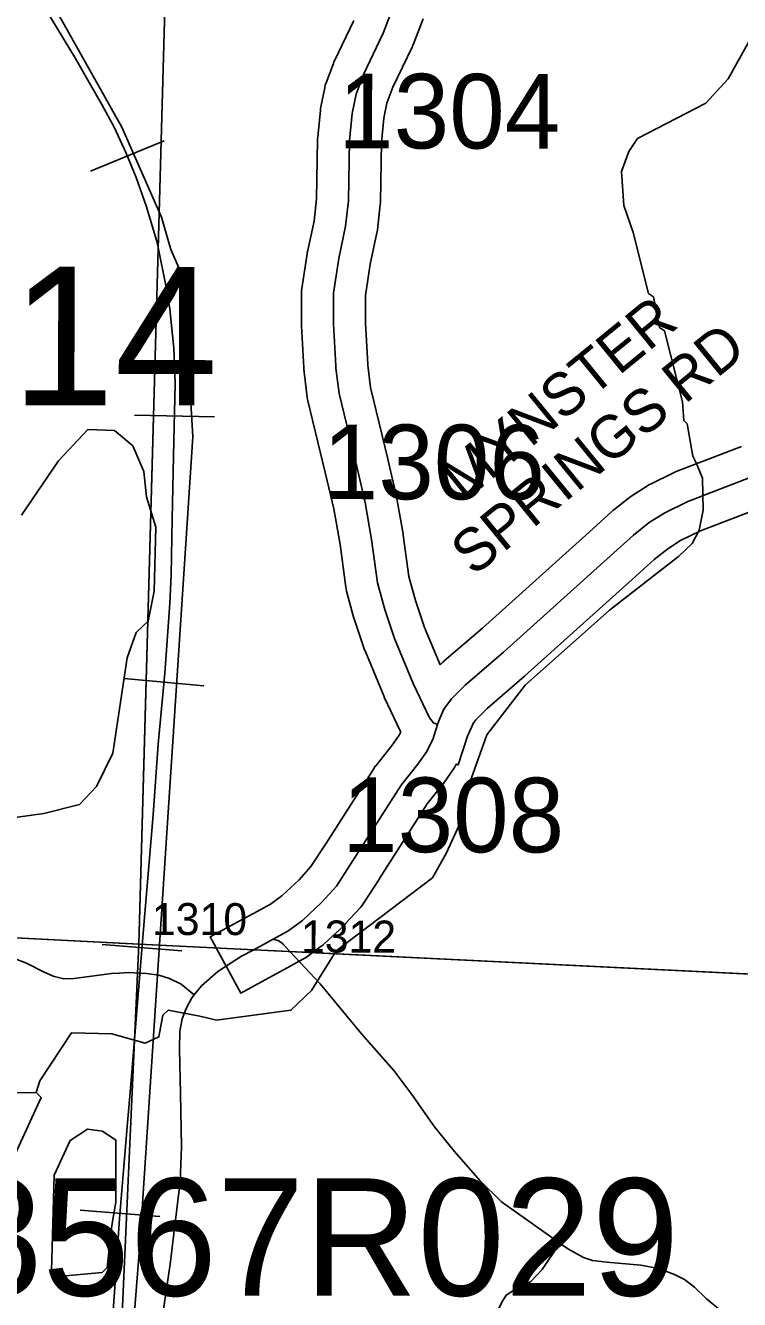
# Model space of a CAD drawing. Extents: x -132.8 to -73.3, y -60 to -26.
# Drawn here: x -122.885 to -122.216, y -47.631 to -46.436 of the extents above; entities that cross this region are included whole.
import ezdxf

# ---------------------------------------------------------------- set-up
doc = ezdxf.new("R2010")
doc.units = 0
for name, color, linetype in [('tdCoCityStreetMajor', 7, 'Continuous'), ('tdCoCityStreetMinor', 7, 'Continuous'), ('tdCoCorpBndry', 7, 'Continuous'), ('tdCoHydroRiver', 7, 'Continuous'), ('tdCoRRCL', 7, 'Continuous'), ('tdCoSecRdNmbr', 7, 'Continuous'), ('tdCoSecRdTxt', 7, 'Continuous'), ('tdCoSecRteBand', 7, 'Continuous'), ('tdCoSecRteCL', 7, 'Continuous'), ('tdCoSectLine', 7, 'Continuous'), ('tdCoSectLinePart', 7, 'Continuous'), ('tdCoSectNmbr', 7, 'Continuous'), ('tdCoStrucPriMaintName', 7, 'Continuous'), ('tdCoSurfBitum', 7, 'Continuous'), ('tdCoSurfConcUnbanded', 7, 'Continuous')]:
    doc.layers.add(name, color=color, linetype=linetype)

msp = doc.modelspace()

# ---------------------------------------------------------------- linework, layer by layer
at = {"layer": 'tdCoCityStreetMajor'}
for points in [[(-122.727, -47.3451), (-122.7203, -47.3366), (-122.7048, -47.3232), (-122.6826, -47.3087), (-122.6713, -47.3026)], [(-122.6374, -47.3042), (-122.609, -47.3347), (-122.5702, -47.3816), (-122.5399, -47.4161), (-122.5231, -47.4385), (-122.5017, -47.4689), (-122.4829, -47.492), (-122.4593, -47.5192), (-122.4388, -47.5391), (-122.3842, -47.5779), (-122.3767, -47.5833), (-122.3621, -47.5914), (-122.3535, -47.5941), (-122.3402, -47.5959), (-122.3081, -47.5986), (-122.2918, -47.6018), (-122.2768, -47.6072), (-122.2674, -47.6121), (-122.258, -47.6193), (-122.2467, -47.6301), (-122.2346, -47.6403)], [(-122.9026, -47.3084), (-122.8844, -47.3153), (-122.8683, -47.3234), (-122.8592, -47.3276), (-122.8493, -47.3301), (-122.8395, -47.3298), (-122.8047, -47.3251), (-122.7973, -47.3247), (-122.7887, -47.3241), (-122.7717, -47.3249), (-122.7603, -47.3266), (-122.7502, -47.3296), (-122.7394, -47.335), (-122.727, -47.3451)], [(-122.7566, -47.6443), (-122.7496, -47.5975), (-122.7403, -47.52), (-122.739, -47.4875), (-122.7398, -47.4377), (-122.741, -47.3958), (-122.7405, -47.3792), (-122.7383, -47.3674), (-122.7346, -47.3578), (-122.7292, -47.3479), (-122.727, -47.3451)]]:
    msp.add_lwpolyline(points, dxfattribs=at)
at = {"layer": 'tdCoCityStreetMinor'}
msp.add_lwpolyline([(-122.3856, -47.9381), (-122.3955, -47.924), (-122.4043, -47.9081), (-122.4176, -47.8756), (-122.4375, -47.8363), (-122.4513, -47.8087), (-122.4625, -47.7826), (-122.4671, -47.7688), (-122.4705, -47.7337), (-122.4723, -47.7148), (-122.4725, -47.7103), (-122.4717, -47.706), (-122.4544, -47.6667), (-122.439, -47.634), (-122.4344, -47.6268), (-122.4268, -47.6217), (-122.4171, -47.6171), (-122.4115, -47.614), (-122.4007, -47.6028), (-122.3842, -47.5779)], dxfattribs=at)
at = {"layer": 'tdCoCorpBndry'}
msp.add_lwpolyline([(-123.7907, -47.6793), (-123.6837, -47.5634), (-123.6343, -47.5099), (-123.5835, -47.4635), (-123.5372, -47.415), (-123.4901, -47.3656), (-123.4625, -47.3304), (-123.4354, -47.2899), (-123.4264, -47.2644), (-123.3304, -47.2693), (-123.0598, -47.283), (-122.7785, -47.2973), (-122.6713, -47.3026), (-122.6374, -47.3042), (-122.0117, -47.335)], dxfattribs=at)
at = {"layer": 'tdCoHydroRiver'}
for points in [[(-122.2063, -46.4497), (-122.2262, -46.4855), (-122.2473, -46.5085), (-122.3113, -46.5415), (-122.3196, -46.5539), (-122.3264, -46.5727), (-122.3241, -46.6043), (-122.3153, -46.6298), (-122.301, -46.6869), (-122.2964, -46.6902), (-122.2909, -46.7188), (-122.2862, -46.7221), (-122.2691, -46.7888), (-122.268, -46.8062), (-122.2649, -46.8094), (-122.2594, -46.8395), (-122.2564, -46.8459), (-122.2505, -46.8603), (-122.2497, -46.8903), (-122.2534, -46.9091), (-122.26, -46.9215), (-122.273, -46.9338), (-122.3375, -46.9841), (-122.4167, -47.0546), (-122.4527, -47.1009), (-122.4749, -47.1634), (-122.477, -47.1823), (-122.4904, -47.2119), (-122.5036, -47.2352), (-122.5939, -47.3038), (-122.617, -47.341), (-122.6364, -47.3594), (-122.7061, -47.3686), (-122.7218, -47.365), (-122.7516, -47.3594), (-122.7565, -47.364), (-122.7602, -47.3845), (-122.773, -47.3904), (-122.8043, -47.3817), (-122.8422, -47.3807), (-122.8718, -47.4256), (-122.8753, -47.4366)], [(-122.8891, -46.895), (-122.8545, -46.8439), (-122.8269, -46.8147), (-122.8017, -46.8154), (-122.7847, -46.83), (-122.7743, -46.854), (-122.7718, -46.8777), (-122.7631, -46.9063), (-122.7647, -46.9663), (-122.7702, -46.9945), (-122.7815, -47.0052), (-122.7901, -47.0287), (-122.8035, -47.1182), (-122.8186, -47.1494), (-122.8348, -47.1663), (-122.8682, -47.1749), (-122.9062, -47.1801)], [(-122.8753, -47.4366), (-122.8706, -47.4414), (-122.9159, -47.5396), (-122.9237, -47.5378), (-122.9362, -47.5296), (-122.948, -47.5024), (-122.947, -47.463), (-122.9388, -47.4506), (-122.9116, -47.4372), (-122.8753, -47.4366)], [(-122.8546, -47.6091), (-122.8608, -47.6042), (-122.8584, -47.5143), (-122.8433, -47.4816), (-122.8272, -47.471), (-122.8131, -47.473), (-122.8007, -47.4812), (-122.8007, -47.5396), (-122.8044, -47.5615), (-122.8087, -47.6009), (-122.8135, -47.6055), (-122.8546, -47.6091)]]:
    msp.add_lwpolyline(points, dxfattribs=at)
at = {"layer": 'tdCoRRCL'}
for p, q in [((-122.7551, -46.5438), (-122.8244, -46.5722)), ((-122.7081, -46.8027), (-122.7831, -46.8012)), ((-122.7181, -47.055), (-122.7928, -47.0483)), ((-122.7386, -47.3038), (-122.8134, -47.2978)), ((-122.7592, -47.553), (-122.834, -47.5469))]:
    msp.add_line(p, q, dxfattribs=at)
for points in [[(-123.5602, -45.3703), (-123.4362, -45.5155), (-123.2564, -45.7032), (-123.091, -45.9584), (-122.9444, -46.2651), (-122.795, -46.5309), (-122.7578, -46.6155), (-122.7491, -46.6457), (-122.7372, -46.6729), (-122.7284, -46.8214), (-122.7782, -47.5789), (-122.7853, -47.6702)], [(-122.8067, -47.6932), (-122.8017, -47.6239), (-122.797, -47.5547), (-122.7933, -47.5099), (-122.7896, -47.4651), (-122.7864, -47.4292), (-122.7749, -47.2871), (-122.7715, -47.2465), (-122.7657, -47.176), (-122.7608, -47.1099), (-122.758, -47.0797), (-122.7547, -47.0433), (-122.7498, -46.9778), (-122.7487, -46.9508), (-122.7477, -46.8984), (-122.7461, -46.8252), (-122.745, -46.7718), (-122.7463, -46.7382), (-122.75, -46.7018), (-122.7526, -46.6842), (-122.7618, -46.6391), (-122.7718, -46.6058), (-122.7815, -46.5782), (-122.7908, -46.5555), (-122.8022, -46.5311), (-122.8136, -46.5096), (-122.8255, -46.489), (-122.8384, -46.4665), (-122.8732, -46.409)], [(-122.8067, -47.6932), (-122.8017, -47.6239), (-122.797, -47.5547), (-122.7933, -47.5099), (-122.7896, -47.4651), (-122.7864, -47.4292), (-122.7749, -47.2871), (-122.7715, -47.2465), (-122.7657, -47.176), (-122.7608, -47.1099), (-122.758, -47.0797), (-122.7547, -47.0433), (-122.7498, -46.9778), (-122.7487, -46.9508), (-122.7477, -46.8984), (-122.7461, -46.8252), (-122.745, -46.7718), (-122.7463, -46.7382), (-122.75, -46.7018), (-122.7526, -46.6842), (-122.7618, -46.6391), (-122.7718, -46.6058), (-122.7815, -46.5782), (-122.7908, -46.5555), (-122.8022, -46.5311), (-122.8136, -46.5096), (-122.8255, -46.489), (-122.8384, -46.4665), (-122.8732, -46.409)]]:
    msp.add_lwpolyline(points, dxfattribs=at)
at = {"layer": 'tdCoSecRteBand'}
for points in [[(-122.1919, -46.8864), (-122.2523, -46.9096), (-122.271, -46.9188), (-122.2829, -46.9265), (-122.2958, -46.9366), (-122.3164, -46.9553), (-122.3165, -46.9554), (-122.3165, -46.9554), (-122.4169, -47.0457), (-122.4171, -47.0459), (-122.4174, -47.0461), (-122.4525, -47.0764), (-122.463, -47.0869), (-122.4652, -47.0898), (-122.4707, -47.1023), (-122.4745, -47.1139), (-122.4752, -47.1158), (-122.4796, -47.1293), (-122.4815, -47.1287), (-122.482, -47.1298), (-122.483, -47.1318), (-122.4843, -47.1337), (-122.4927, -47.1458), (-122.4933, -47.1466), (-122.4939, -47.1474), (-122.5087, -47.1659), (-122.5532, -47.2358), (-122.5533, -47.2359), (-122.5534, -47.2361), (-122.5687, -47.2595), (-122.5699, -47.2615), (-122.5715, -47.2632), (-122.5851, -47.2782), (-122.5859, -47.2792), (-122.5869, -47.2801), (-122.6051, -47.2971), (-122.6064, -47.2983), (-122.6079, -47.2994), (-122.6217, -47.3095), (-122.6233, -47.3107), (-122.6251, -47.3116), (-122.6394, -47.3194), (-122.657, -47.3289), (-122.6834, -47.3433), (-122.712, -47.2905), (-122.6856, -47.2762), (-122.668, -47.2667), (-122.6555, -47.2599), (-122.6448, -47.252), (-122.6288, -47.2371), (-122.6176, -47.2247), (-122.6037, -47.2034), (-122.5584, -47.1323), (-122.5576, -47.1309), (-122.5566, -47.1297), (-122.5414, -47.1107), (-122.5349, -47.1014), (-122.5334, -47.0982), (-122.5335, -47.0979), (-122.5488, -47.0658), (-122.5491, -47.0651), (-122.5494, -47.0644), (-122.5669, -47.0223), (-122.5673, -47.0213), (-122.5677, -47.0203), (-122.5768, -46.9932), (-122.5771, -46.9924), (-122.5773, -46.9916), (-122.5842, -46.9664), (-122.5847, -46.9645), (-122.585, -46.9624), (-122.5903, -46.9224), (-122.5963, -46.8891), (-122.6039, -46.8562), (-122.6204, -46.7877), (-122.6208, -46.7861), (-122.621, -46.7844), (-122.624, -46.7607), (-122.6241, -46.7597), (-122.6242, -46.7586), (-122.6243, -46.7566), (-122.6264, -46.7172), (-122.6264, -46.7164), (-122.6264, -46.7156), (-122.6264, -46.6867), (-122.6264, -46.6845), (-122.6261, -46.6822), (-122.6212, -46.6497), (-122.621, -46.6488), (-122.6209, -46.648), (-122.6147, -46.619), (-122.6124, -46.5982), (-122.6114, -46.5429), (-122.6114, -46.5417), (-122.6113, -46.5405), (-122.6088, -46.5151), (-122.6086, -46.5136), (-122.6083, -46.512), (-122.6046, -46.494), (-122.6042, -46.4917), (-122.6033, -46.4895), (-122.5964, -46.4711), (-122.596, -46.4698), (-122.5954, -46.4686), (-122.5774, -46.431)], [(-122.5125, -46.4292), (-122.5218, -46.4536), (-122.5223, -46.4547), (-122.5228, -46.4558), (-122.5407, -46.4933), (-122.5463, -46.5084), (-122.5492, -46.5225), (-122.5514, -46.5452), (-122.5524, -46.6007), (-122.5524, -46.6021), (-122.5526, -46.6036), (-122.5553, -46.6273), (-122.5555, -46.6287), (-122.5558, -46.63), (-122.562, -46.6595), (-122.5664, -46.689), (-122.5664, -46.7148), (-122.5644, -46.7534), (-122.5643, -46.7543), (-122.5617, -46.7753), (-122.5456, -46.8422), (-122.5456, -46.8423), (-122.5455, -46.8424), (-122.5376, -46.8762), (-122.5375, -46.877), (-122.5373, -46.8778), (-122.5312, -46.9126), (-122.531, -46.9132), (-122.531, -46.9138), (-122.5258, -46.9525), (-122.5197, -46.9749), (-122.5111, -47.0002), (-122.4965, -47.0355)], [(-122.4965, -47.0355), (-122.4942, -47.0332), (-122.4934, -47.0325), (-122.4926, -47.0317), (-122.4568, -47.0009), (-122.3567, -46.9109), (-122.3353, -46.8914), (-122.3345, -46.8907), (-122.3336, -46.89), (-122.3188, -46.8784), (-122.3177, -46.8776), (-122.3166, -46.8768), (-122.302, -46.8675), (-122.3006, -46.8665), (-122.2991, -46.8658), (-122.2776, -46.8552), (-122.2764, -46.8546), (-122.2751, -46.8541), (-122.2137, -46.8305)]]:
    msp.add_lwpolyline(points, dxfattribs=at)
at = {"layer": 'tdCoSecRteCL'}
msp.add_line((-122.6713, -47.3026), (-122.6537, -47.293), dxfattribs=at)
for points in [[(-122.4988, -47.0915), (-122.5027, -47.0897), (-122.5064, -47.085), (-122.5217, -47.0529), (-122.5392, -47.0108), (-122.5484, -46.9836), (-122.5553, -46.9585), (-122.5607, -46.9178), (-122.5669, -46.883), (-122.5747, -46.8492), (-122.5913, -46.7807), (-122.5942, -46.757), (-122.5943, -46.755), (-122.5964, -46.7156), (-122.5964, -46.6867), (-122.5915, -46.6542), (-122.5851, -46.6238), (-122.5824, -46.6002), (-122.5814, -46.5434), (-122.5789, -46.518), (-122.5752, -46.5), (-122.5683, -46.4815), (-122.5498, -46.4428), (-122.5405, -46.4184)], [(-122.4988, -47.0915), (-122.4976, -47.088), (-122.4929, -47.0769), (-122.4858, -47.0673), (-122.473, -47.0544), (-122.437, -47.0234), (-122.3366, -46.9331), (-122.3151, -46.9136), (-122.3003, -46.902), (-122.2858, -46.8927), (-122.2643, -46.8821), (-122.2027, -46.8584)], [(-122.6537, -47.293), (-122.6394, -47.2853), (-122.6256, -47.2752), (-122.6074, -47.2581), (-122.5938, -47.2431), (-122.5785, -47.2197), (-122.5331, -47.1484), (-122.5173, -47.1287), (-122.509, -47.1166), (-122.503, -47.1045), (-122.4988, -47.0915)], [(-122.6374, -47.3042), (-122.6403, -47.3012), (-122.6436, -47.2975), (-122.6459, -47.2955), (-122.6486, -47.294), (-122.6509, -47.2934), (-122.6537, -47.293)]]:
    msp.add_lwpolyline(points, dxfattribs=at)
at = {"layer": 'tdCoSectLine'}
for points in [[(-122.7789, -47.2973), (-122.7514, -46.307)], [(-123.4268, -47.2644), (-122.7789, -47.2973)], [(-122.8238, -48.2891), (-122.7789, -47.2973)], [(-122.7789, -47.2973), (-121.7984, -47.3455)]]:
    msp.add_lwpolyline(points, dxfattribs=at)
at = {"layer": 'tdCoSectLinePart'}
msp.add_lwpolyline([(-122.7786, -47.287), (-122.7514, -46.307)], dxfattribs=at)
at = {"layer": 'tdCoSurfBitum'}
for points in [[(-122.4988, -47.0915), (-122.5027, -47.0897), (-122.5064, -47.085), (-122.5217, -47.0529), (-122.5392, -47.0108), (-122.5484, -46.9836), (-122.5553, -46.9585), (-122.5607, -46.9178), (-122.5669, -46.883), (-122.5747, -46.8492), (-122.5913, -46.7807), (-122.5942, -46.757), (-122.5943, -46.755), (-122.5964, -46.7156), (-122.5964, -46.6867), (-122.5915, -46.6542), (-122.5851, -46.6238), (-122.5824, -46.6002), (-122.5814, -46.5434), (-122.5789, -46.518), (-122.5752, -46.5), (-122.5683, -46.4815), (-122.5498, -46.4428), (-122.5405, -46.4184)], [(-122.4988, -47.0915), (-122.4976, -47.088), (-122.4929, -47.0769), (-122.4858, -47.0673), (-122.473, -47.0544), (-122.437, -47.0234), (-122.3366, -46.9331), (-122.3151, -46.9136), (-122.3003, -46.902), (-122.2858, -46.8927), (-122.2643, -46.8821), (-122.2027, -46.8584)], [(-122.6713, -47.3026), (-122.6537, -47.293), (-122.6394, -47.2853), (-122.6256, -47.2752), (-122.6074, -47.2581), (-122.5938, -47.2431), (-122.5785, -47.2197), (-122.5331, -47.1484), (-122.5173, -47.1287), (-122.509, -47.1166), (-122.503, -47.1045), (-122.4988, -47.0915)]]:
    msp.add_lwpolyline(points, dxfattribs=at)
at = {"layer": 'tdCoSurfConcUnbanded'}
msp.add_lwpolyline([(-122.6374, -47.3042), (-122.6403, -47.3012), (-122.6436, -47.2975), (-122.6459, -47.2955), (-122.6486, -47.294), (-122.6509, -47.2934), (-122.6537, -47.293)], dxfattribs=at)

# ---------------------------------------------------------------- texts
at = {"layer": 'tdCoSecRdNmbr'}
for s, height, rotation, p in [('1304', 0.07, 359.9084, (-122.5921, -46.5508)), ('1306', 0.07, 359.9084, (-122.6065, -46.8799)), ('1308', 0.07, 359.9084, (-122.5884, -47.211)), ('1310', 0.03, 359.9091, (-122.7667, -47.2888)), ('1312', 0.03, 359.9091, (-122.627, -47.3052))]:
    msp.add_text(s, height=height, rotation=rotation, dxfattribs=at).set_placement(p)
at = {"layer": 'tdCoSecRdTxt'}
for s, p in [('MYNSTER', (-122.474, -46.8829)), ('SPRINGS RD', (-122.4651, -46.9531))]:
    msp.add_text(s, height=0.04, rotation=39.2176, dxfattribs=at).set_placement(p)
at = {"layer": 'tdCoSectNmbr'}
msp.add_text('14', height=0.13, rotation=359.9086, dxfattribs=at).set_placement((-122.8985, -46.7918))
at = {"layer": 'tdCoStrucPriMaintName'}
msp.add_text('78567R029', height=0.11, dxfattribs=at).set_placement((-123.033, -47.6272))
msp.add_text('78567R029', height=0.11, dxfattribs=at).set_placement((-123.033, -47.6272))
msp.add_text('78567R029', height=0.11, dxfattribs=at).set_placement((-123.033, -47.6272))

doc.saveas('drawing.dxf')
